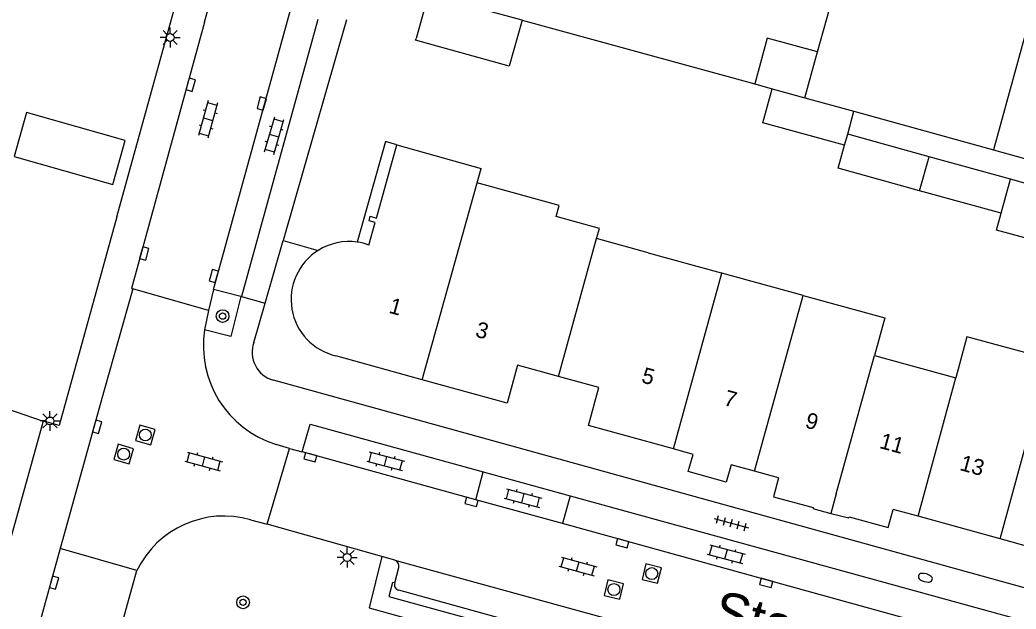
# Model space of a CAD drawing. Extents: x 136000 to 141014, y 402000 to 403500.
# Drawn here: x 138870.7 to 138933.4, y 402531.9 to 402569 of the extents above; entities that cross this region are included whole.
import ezdxf

# ---------------------------------------------------------------- set-up
doc = ezdxf.new("R2010")
doc.units = 0
for name, color, linetype in [('gg-afsc-erfafscheiding', 7, 'Continuous'), ('gg-afsc-hekwerk', 7, 'Continuous'), ('gg-afsc-muur', 7, 'Continuous'), ('gg-anno-huisnummerreeks BGT', 7, 'Continuous'), ('gg-anno-openbare ruimte label', 7, 'Continuous'), ('gg-bbg-bijgebouw', 7, 'Continuous'), ('gg-bbg-gedigitaliseerde bebouwing', 7, 'Continuous'), ('gg-bbg-gedigitaliseerde bijgebouw', 7, 'Continuous'), ('gg-bbg-hoofdgebouw', 7, 'Continuous'), ('gg-bbg-luifel en loopbrug', 7, 'Continuous'), ('gg-bbg-tussenscheiding', 7, 'Continuous'), ('gg-knt-verharding', 7, 'Continuous'), ('gg-knt-verharding nz', 7, 'Continuous'), ('gt-grn-groengrens', 7, 'Continuous'), ('gt-grn-vlakafsluiter', 7, 'Continuous'), ('gt-grn-weggrens', 7, 'Continuous'), ('gt-symb-boom', 7, 'Continuous'), ('gt-symb-brandkraan', 7, 'Continuous'), ('gt-symb-klinker verharding', 7, 'Continuous'), ('gt-symb-kolk', 7, 'Continuous'), ('gt-symb-lichtmast', 7, 'Continuous'), ('gt-symb-rioolschacht', 7, 'Continuous'), ('gt-symb-tegel verharding', 7, 'Continuous')]:
    doc.layers.add(name, color=color, linetype=linetype)

# ---------------------------------------------------------------- blocks, each defined once
blk = doc.blocks.new('gt0-KL1')
at = {"layer": 'gt-symb-klinker verharding'}
for p, q in [((-1.15, 0.3), (1.15, 0.3)), ((-1, -0.3), (-1, 0.3)), ((-0.5, 0.3), (-0.5, 0.45)), ((0, -0.3), (0, 0.3)), ((0.5, 0.3), (0.5, 0.45)), ((1, -0.3), (1, 0.3)), ((-1.15, -0.3), (1.15, -0.3)), ((-0.5, -0.45), (-0.5, -0.3)), ((0.5, -0.45), (0.5, -0.3))]:
    blk.add_line(p, q, dxfattribs=at)
blk = doc.blocks.new('gt0-RS')
at = {"layer": 'gt-symb-rioolschacht'}
blk.add_lwpolyline([(-0.5, -0.5), (0.5, -0.5), (0.5, 0.5), (-0.5, 0.5)], close=True, dxfattribs=at)
blk.add_circle((0, 0), 0.375, dxfattribs=at)
blk = doc.blocks.new('gt0-KOLK')
at = {"layer": 'gt-symb-kolk'}
blk.add_lwpolyline([(0, 0), (0.375, 0), (0.375, 0.4), (-0.375, 0.4), (-0.375, 0), (0, 0)], dxfattribs=at)
blk = doc.blocks.new('gt0-BR')
at = {"layer": 'gt-symb-brandkraan'}
for centre, radius, start, end in [((-0.244, 0), 0.206, 107.56694, 252.43307), ((0.599, -2.664), 3, 106.89205, 107.56694), ((0, -0.691), 0.938, 73.10799, 106.89205), ((-0.599, -2.664), 3, 72.43309, 73.10799), ((0.244, 0), 0.206, 287.56695, 72.43309), ((0.599, 2.664), 3, 252.43307, 253.10797), ((0, 0.691), 0.938, 253.10797, 286.89206), ((-0.599, 2.664), 3, 286.89206, 287.56695)]:
    blk.add_arc(centre, radius, start, end, dxfattribs=at)
blk = doc.blocks.new('gt0-TEG1')
at = {"layer": 'gt-symb-tegel verharding'}
for p, q in [((-1.125, 0), (1.125, 0)), ((-0.9, -0.25), (-0.9, 0.25)), ((-0.45, -0.25), (-0.45, 0.25)), ((0, -0.25), (0, 0.25)), ((0.45, -0.25), (0.45, 0.25)), ((0.9, -0.25), (0.9, 0.25))]:
    blk.add_line(p, q, dxfattribs=at)
blk = doc.blocks.new('gt0-LMAST')
at = {"layer": 'gt-symb-lichtmast'}
for p, q in [((-0.182, 0.173), (-0.447, 0.438)), ((-0.005, 0.246), (-0.005, 0.621)), ((0.172, 0.173), (0.437, 0.438)), ((-0.255, -0.004), (-0.63, -0.004)), ((-0.182, -0.181), (-0.447, -0.446)), ((-0.005, -0.254), (-0.005, -0.629)), ((0.437, -0.446), (0.172, -0.181)), ((0.245, -0.004), (0.62, -0.004))]:
    blk.add_line(p, q, dxfattribs=at)
blk.add_circle((-0.005, -0.004), 0.25, dxfattribs=at)
blk = doc.blocks.new('gt0-BOOM')
at = {"layer": 'gt-symb-boom'}
for radius in [0.4, 0.2]:
    blk.add_circle((0, 0), radius, dxfattribs=at)

msp = doc.modelspace()

# ---------------------------------------------------------------- linework, layer by layer
at = {"layer": 'gg-afsc-erfafscheiding'}
msp.add_line((138876.82, 402556.626), (138881.226, 402572.566), dxfattribs=at)
at = {"layer": 'gg-afsc-hekwerk'}
msp.add_line((138872.168, 402543.765), (138869.141, 402532.84), dxfattribs=at)
at = {"layer": 'gg-afsc-muur'}
for p, q in [((138891.265, 402569.032), (138887.281, 402555.141)), ((138902.314, 402569.001), (138916.953, 402564.987)), ((138923.201, 402563.265), (138931.977, 402560.842)), ((138887.281, 402555.141), (138889.483, 402554.506))]:
    msp.add_line(p, q, dxfattribs=at)
msp.add_lwpolyline([(138920.902, 402567.013), (138921.291, 402568.344), (138922.424, 402572.398)], dxfattribs=at)
at = {"layer": 'gg-bbg-bijgebouw'}
for p, q in [((138896.417, 402570.612), (138895.65, 402567.848)), ((138902.314, 402569.001), (138896.417, 402570.612)), ((138895.619, 402567.738), (138895.65, 402567.848)), ((138917.477, 402562.543), (138918.064, 402564.683)), ((138920.11, 402564.118), (138923.201, 402563.265)), ((138922.812, 402561.825), (138923.201, 402563.265)), ((138927.935, 402560.406), (138922.812, 402561.825)), ((138933.061, 402558.987), (138927.935, 402560.406)), ((138937.081, 402557.873), (138933.061, 402558.987))]:
    msp.add_line(p, q, dxfattribs=at)
msp.add_lwpolyline([(138871.137, 402563.187), (138870.354, 402560.418), (138876.562, 402558.653), (138877.348, 402561.429), (138871.137, 402563.187)], dxfattribs=at)
at = {"layer": 'gg-bbg-gedigitaliseerde bebouwing'}
for p, q in [((138894.443, 402561.158), (138899.749, 402559.67)), ((138899.494, 402558.761), (138899.749, 402559.67)), ((138910.247, 402554.364), (138907.007, 402555.26)), ((138910.247, 402554.364), (138914.845, 402553.093)), ((138914.887, 402553.081), (138914.845, 402553.093)), ((138919.996, 402551.672), (138914.887, 402553.081)), ((138924.484, 402547.898), (138929.614, 402546.486))]:
    msp.add_line(p, q, dxfattribs=at)
for points in [[(138907.007, 402555.26), (138907.18, 402555.885), (138904.451, 402556.64), (138904.644, 402557.337), (138899.494, 402558.761)], [(138919.996, 402551.672), (138925.134, 402550.254), (138924.484, 402547.898)], [(138935.499, 402547.661), (138930.313, 402549.066), (138929.614, 402546.486)]]:
    msp.add_lwpolyline(points, dxfattribs=at)
at = {"layer": 'gg-bbg-gedigitaliseerde bijgebouw'}
for p, q in [((138920.11, 402564.118), (138920.902, 402567.013)), ((138916.953, 402564.987), (138918.064, 402564.683)), ((138922.606, 402561.133), (138917.477, 402562.543)), ((138932.471, 402556.847), (138927.334, 402558.265))]:
    msp.add_line(p, q, dxfattribs=at)
for points in [[(138902.314, 402569.001), (138901.498, 402566.112), (138895.619, 402567.738)], [(138920.902, 402567.013), (138917.744, 402567.877), (138916.953, 402564.987)], [(138927.334, 402558.265), (138922.203, 402559.681), (138922.606, 402561.133)], [(138936.193, 402554.691), (138932.179, 402555.779), (138932.471, 402556.847)]]:
    msp.add_lwpolyline(points, dxfattribs=at)
at = {"layer": 'gg-bbg-hoofdgebouw'}
for p, q in [((138934.246, 402569.09), (138931.977, 402560.842)), ((138931.977, 402560.842), (138937.772, 402559.232)), ((138896.038, 402546.369), (138890.602, 402547.867)), ((138913.077, 402541.67), (138911.839, 402542.011)), ((138916.949, 402540.603), (138915.466, 402541.012)), ((138918.455, 402540.188), (138916.949, 402540.603)), ((138927.235, 402537.769), (138925.673, 402538.199)), ((138932.393, 402536.348), (138927.235, 402537.769))]:
    msp.add_line(p, q, dxfattribs=at)
for points in [[(138892.673, 402554.847), (138893.069, 402556.258), (138892.684, 402556.366), (138892.765, 402556.655), (138893.15, 402556.547), (138894.443, 402561.158)], [(138904.598, 402546.573), (138902.034, 402547.282), (138901.375, 402544.898), (138896.038, 402546.369)], [(138911.839, 402542.011), (138906.488, 402543.485), (138907.147, 402545.869), (138904.598, 402546.573)], [(138915.466, 402541.012), (138915.165, 402539.918), (138912.777, 402540.581), (138913.077, 402541.67)], [(138918.455, 402540.188), (138918.128, 402539.003), (138920.625, 402538.315), (138920.609, 402538.257), (138921.747, 402537.943)], [(138921.747, 402537.943), (138922.888, 402537.67), (138922.908, 402537.731), (138925.363, 402537.072), (138925.673, 402538.199)], [(138941.549, 402536.143), (138938.344, 402537.021), (138937.758, 402534.87), (138932.393, 402536.348)]]:
    msp.add_lwpolyline(points, dxfattribs=at)
for centre, radius, start, end in [((138891.427, 402551.416), 3.651, 81.85125, 122.17928), ((138891.415, 402551.383), 3.686, 70.04473, 81.73468), ((138891.427, 402551.42), 3.647, 122.2007, 256.93381)]:
    msp.add_arc(centre, radius, start, end, dxfattribs=at)
at = {"layer": 'gg-bbg-luifel en loopbrug'}
msp.add_lwpolyline([(138894.443, 402561.158), (138893.721, 402561.361), (138891.945, 402555.03)], dxfattribs=at)
at = {"layer": 'gg-bbg-tussenscheiding'}
for p, q in [((138918.064, 402564.683), (138920.11, 402564.118)), ((138922.606, 402561.133), (138922.812, 402561.825)), ((138927.334, 402558.265), (138927.935, 402560.406)), ((138896.038, 402546.369), (138899.494, 402558.761)), ((138932.471, 402556.847), (138933.061, 402558.987)), ((138904.598, 402546.573), (138907.007, 402555.26)), ((138911.839, 402542.011), (138914.887, 402553.081)), ((138916.949, 402540.603), (138919.996, 402551.672)), ((138922.087, 402539.187), (138924.484, 402547.898)), ((138927.235, 402537.769), (138929.614, 402546.486)), ((138932.393, 402536.348), (138934.799, 402545.097)), ((138922.087, 402539.187), (138921.747, 402537.943))]:
    msp.add_line(p, q, dxfattribs=at)
at = {"layer": 'gg-knt-verharding'}
for p, q in [((138889.46, 402569.056), (138884.655, 402551.606)), ((138886.142, 402551.179), (138887.281, 402555.141)), ((138882.583, 402550.724), (138877.826, 402552.081)), ((138882.901, 402552.048), (138882.583, 402550.724)), ((138884.618, 402551.615), (138882.901, 402552.048)), ((138884.655, 402551.606), (138884.618, 402551.615)), ((138882.583, 402550.724), (138882.333, 402549.513)), ((138885.432, 402548.71), (138886.142, 402551.179)), ((138936.749, 402532.49), (138886.665, 402546.338)), ((138872.273, 402543.736), (138872.168, 402543.765)), ((138886.278, 402537.269), (138887.67, 402542.038)), ((138887.67, 402542.038), (138886.833, 402542.299)), ((138887.67, 402542.038), (138888.476, 402541.83)), ((138899.866, 402540.563), (138905.347, 402539.053)), ((138905.347, 402539.053), (138936.229, 402530.54)), ((138885.228, 402537.547), (138886.278, 402537.269)), ((138893.492, 402535.243), (138886.278, 402537.269)), ((138873.255, 402535.737), (138867.156, 402513.716)), ((138878.077, 402534.355), (138873.255, 402535.737)), ((138894.299, 402535.016), (138893.492, 402535.243)), ((138876.858, 402529.967), (138878.077, 402534.355)), ((138894.302, 402533.58), (138894.558, 402534.538)), ((138928.358, 402523.792), (138894.567, 402533.117))]:
    msp.add_line(p, q, dxfattribs=at)
for points in [[(138882.324, 402568.877), (138884.244, 402575.779), (138887.201, 402586.673), (138890.155, 402597.227), (138898.234, 402626.697)], [(138882.324, 402568.877), (138877.726, 402552.108), (138877.826, 402552.081)], [(138876.82, 402556.626), (138873.179, 402543.48), (138872.273, 402543.736)], [(138877.826, 402552.081), (138876.008, 402545.708), (138873.255, 402535.737)], [(138884.618, 402551.615), (138883.98, 402549.082), (138882.333, 402549.513)], [(138888.476, 402541.83), (138888.97, 402543.567), (138899.866, 402540.563)], [(138894.302, 402533.58), (138894.169, 402533.604), (138893.921, 402532.731), (138928.703, 402523.151), (138928.954, 402524.036), (138928.828, 402524.072)]]:
    msp.add_lwpolyline(points, dxfattribs=at)
for centre, radius, start, end in [((138888.751, 402548.506), 6.496, 171.08078, 252.82998), ((138887.149, 402548.096), 1.823, 160.319, 254.61313), ((138883.548, 402531.705), 6.079, 73.95222, 154.15699), ((138894.178, 402534.641), 0.394, 344.84514, 72.05617), ((138894.618, 402533.454), 0.341, 158.23171, 261.33798)]:
    msp.add_arc(centre, radius, start, end, dxfattribs=at)
at = {"layer": 'gg-knt-verharding nz'}
for p, q in [((138882.901, 402552.048), (138887.713, 402569.569)), ((138899.402, 402538.814), (138888.476, 402541.83)), ((138899.402, 402538.814), (138899.866, 402540.563)), ((138904.869, 402537.306), (138899.402, 402538.814)), ((138905.347, 402539.053), (138904.869, 402537.306)), ((138935.76, 402528.78), (138904.869, 402537.306)), ((138894.299, 402535.016), (138929.622, 402525.312))]:
    msp.add_line(p, q, dxfattribs=at)
at = {"layer": 'gt-grn-groengrens'}
msp.add_lwpolyline([(138893.492, 402535.243), (138892.687, 402532.005), (138922.55, 402523.703)], dxfattribs=at)
at = {"layer": 'gt-grn-vlakafsluiter'}
msp.add_line((138863.947, 402546.584), (138872.168, 402543.765), dxfattribs=at)
at = {"layer": 'gt-grn-weggrens'}
msp.add_line((138884.655, 402551.606), (138886.142, 402551.179), dxfattribs=at)

# ---------------------------------------------------------------- block references
at = {"layer": 'gt-symb-boom'}
for p in [(138883.468, 402550.373), (138884.755, 402532.353)]:
    msp.add_blockref('gt0-BOOM', p, dxfattribs=at)
at = {"layer": 'gt-symb-brandkraan', "rotation": -15.481185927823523}
msp.add_blockref('gt0-BR', (138927.694, 402533.901), dxfattribs=at)
at = {"layer": 'gt-symb-klinker verharding'}
for p, rotation in [((138882.551, 402562.768), -105.3154511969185), ((138886.719, 402561.729), 73.79481462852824), ((138882.279, 402541.219), -15.425970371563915), ((138893.737, 402541.238), -14.77272395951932), ((138902.375, 402538.913), -14.77272395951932), ((138915.16, 402535.38), -14.77272395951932), ((138905.825, 402534.61), -15.425970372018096)]:
    msp.add_blockref('gt0-KL1', p, dxfattribs=dict(at, rotation=rotation))
at = {"layer": 'gt-symb-kolk'}
for p, rotation in [((138881.269, 402564.991), -105.55172489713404), ((138885.736, 402563.806), -105.55172489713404), ((138878.347, 402554.369), -105.55172489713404), ((138882.721, 402552.952), -105.55172489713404), ((138875.382, 402543.456), -105.55172489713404), ((138889.041, 402541.674), 164.57402962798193), ((138899.183, 402538.871), 164.6292745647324), ((138908.674, 402536.263), 164.5740296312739), ((138872.667, 402533.642), -105.66210634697), ((138917.728, 402533.767), 164.57402962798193)]:
    msp.add_blockref('gt0-KOLK', p, dxfattribs=dict(at, rotation=rotation))
at = {"layer": 'gt-symb-lichtmast'}
for p in [(138880.17, 402567.917), (138872.611, 402543.775), (138891.312, 402535.182)]:
    msp.add_blockref('gt0-LMAST', p, dxfattribs=at)
at = {"layer": 'gt-symb-rioolschacht'}
for p, rotation in [((138878.606, 402542.888), -15.969016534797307), ((138877.244, 402541.683), -15.843082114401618), ((138910.474, 402534.165), -13.939014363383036), ((138908.091, 402533.159), -13.535856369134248)]:
    msp.add_blockref('gt0-RS', p, dxfattribs=dict(at, rotation=rotation))
at = {"layer": 'gt-symb-tegel verharding', "rotation": -15.425970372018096}
msp.add_blockref('gt0-TEG1', (138915.487, 402537.339), dxfattribs=at)

# ---------------------------------------------------------------- texts
at = {"layer": 'gg-anno-huisnummerreeks BGT'}
for s, p in [('1', (138893.879, 402550.594)), ('3', (138899.319, 402549.095)), ('5', (138909.775, 402546.21)), ('7', (138914.949, 402544.784)), ('9', (138920.073, 402543.372)), ('11', (138924.75, 402542.083)), ('13', (138929.802, 402540.692))]:
    msp.add_text(s, height=1, rotation=344.6, dxfattribs=at).set_placement(p)
at = {"layer": 'gg-anno-openbare ruimte label'}
msp.add_text('Stapelen', height=2.5, rotation=346.4, dxfattribs=at).set_placement((138914.196, 402530.705))

doc.saveas('drawing.dxf')
